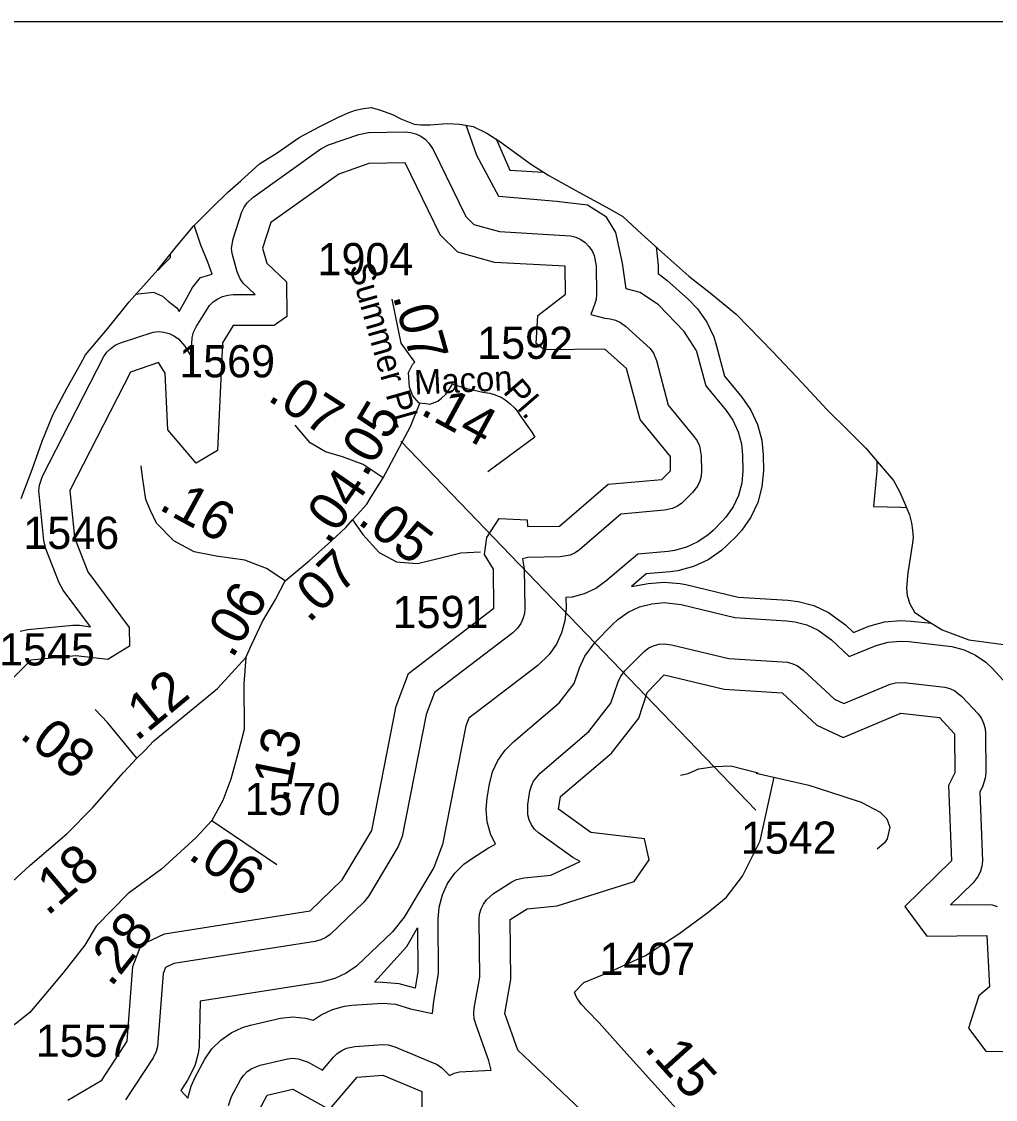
# Model space of a CAD drawing. Extents: x 2290615 to 2522933, y 819489 to 1012715.
# Drawn here: x 2324195 to 2327975, y 1003289 to 1007474 of the extents above; entities that cross this region are included whole.
import ezdxf

# ---------------------------------------------------------------- set-up
doc = ezdxf.new("R2010")
doc.units = 0
for name, color, linetype in [('Exist Boundary Political CountyLine', 7, 'Continuous'), ('Exist Hydrographic Buffer Line', 7, 'Continuous'), ('Exist Hydrographic Lake Shore', 7, 'Continuous'), ('Exist Road Non-System Type 51', 7, 'Continuous'), ('Exist Road Secondary Mileage Tenths English Label', 7, 'Continuous'), ('Exist Road Secondary Type 51 Attributed', 7, 'Continuous'), ('Exist Road Secondary Type 51 Label', 7, 'Continuous'), ('Exist Road Secondary Type 51 Number Label', 7, 'Continuous'), ('Map Preparation Inset Cut Line', 7, 'Continuous')]:
    doc.layers.add(name, color=color, linetype=linetype)

msp = doc.modelspace()

# ---------------------------------------------------------------- linework, layer by layer
at = {"layer": 'Exist Boundary Political CountyLine'}
msp.add_lwpolyline([(2324193.7, 1005622.4), (2324236.4, 1005734.8), (2324275.1, 1005845.1), (2324317.9, 1005949.5), (2324372.8, 1006052.2), (2324423.8, 1006144.6), (2324443.5, 1006180.8), (2324528.3, 1006281.8), (2324613.1, 1006386.7), (2324723.9, 1006509.8), (2324796.8, 1006600.6), (2324862, 1006679.2), (2324935.3, 1006752), (2324994.7, 1006810.7), (2325046, 1006855.3), (2325119.3, 1006921.9), (2325186.8, 1006964.7), (2325272.2, 1007023.7), (2325353.6, 1007066.5), (2325425.3, 1007103.3), (2325463.1, 1007119.6), (2325490.9, 1007130), (2325522.8, 1007136.3), (2325552.9, 1007140.6), (2325584.9, 1007130.9), (2325635.1, 1007113.5), (2325667.4, 1007095.9), (2325693.4, 1007086.1), (2325719.4, 1007076.4), (2325745.6, 1007072.7), (2325781.6, 1007073.2), (2325847.4, 1007077.9), (2325895.5, 1007076.3), (2325947.6, 1007066.8), (2326001.8, 1007041.4), (2326052.2, 1007008.1), (2326175.2, 1006919.3), (2326241.6, 1006876), (2326358.1, 1006811.4), (2326476.9, 1006746.7), (2326529.1, 1006717.2), (2326601.9, 1006650), (2326692.7, 1006569.1), (2326785.6, 1006486.1), (2326868.4, 1006420.9), (2326969.2, 1006338), (2327110.8, 1006191.5), (2327223.9, 1006072.9), (2327321.1, 1005967.9), (2327408.1, 1005882.8), (2327472.6, 1005817.7), (2327531.5, 1005748.3), (2327580, 1005692.8), (2327604.5, 1005647), (2327624.9, 1005599.2), (2327641.4, 1005559.5), (2327649.7, 1005527.6), (2327654.1, 1005499.6), (2327656.4, 1005471.7), (2327652.6, 1005441.7), (2327635.9, 1005333.5), (2327630.5, 1005275.5), (2327632.7, 1005245.4), (2327643.3, 1005213.6), (2327661.6, 1005181.7), (2327697.9, 1005156.2), (2327768.3, 1005112.9), (2327872.5, 1005074.2), (2328026.9, 1005053.7)], dxfattribs=at)
at = {"layer": 'Exist Hydrographic Buffer Line'}
for points in [[(2326814.4, 1006198.3), (2326766.8, 1006271.4), (2326667.3, 1006373.9), (2326596.2, 1006422.2), (2326542.1, 1006436.5), (2326527.9, 1006536.1), (2326502.3, 1006655.6), (2326465.3, 1006715.4), (2326391.4, 1006760.9), (2326272, 1006775.1), (2326047.3, 1006795), (2325962, 1006954.4), (2325921.2, 1007071.6)], [(2324189.7, 1005107.3), (2324219.2, 1005113.9), (2324394.1, 1005131), (2324419.6, 1005130.8), (2324462.2, 1005123.7), (2324356.2, 1005267.1), (2324341, 1005294.6), (2324288.9, 1005427.2), (2324281.2, 1005459.2), (2324262.7, 1005654), (2324264.5, 1005674.8), (2324276, 1005708.7), (2324514.7, 1006173.5), (2324526.6, 1006190.6), (2324541.4, 1006205.3), (2324558.8, 1006217.3), (2324579.5, 1006226.9), (2324706, 1006268.9), (2324726.7, 1006270.7), (2324747.4, 1006268.9), (2324767.7, 1006263.5), (2324786.6, 1006254.7), (2324804, 1006242.7), (2324828.4, 1006214.3), (2324853.7, 1006173.8), (2324857.6, 1006247.5), (2324862.9, 1006267.7), (2324873.1, 1006289), (2324924.6, 1006371.2), (2324939.4, 1006386), (2324956.8, 1006398), (2324975.7, 1006406.8), (2324996, 1006412.2), (2325016.7, 1006414.1), (2325101.8, 1006414), (2325055.6, 1006458.7), (2325043.7, 1006475.8), (2325032.5, 1006502.3), (2325012.4, 1006573.3), (2325010.7, 1006594.1), (2325016.5, 1006630.8), (2325049.9, 1006734.9), (2325058.7, 1006753.9), (2325070.6, 1006771), (2325093, 1006791.5), (2325356.9, 1006979.8), (2325387, 1006995.3), (2325503.9, 1007036.3), (2325541.4, 1007043.1), (2325684.7, 1007045.6), (2325705.4, 1007043.8), (2325725.7, 1007038.4), (2325744.6, 1007029.5), (2325762, 1007017.5), (2325776.6, 1007002.7), (2325792.6, 1006978.1), (2325919.5, 1006716.9), (2325950.5, 1006686.7), (2326050.5, 1006658.5), (2326326.5, 1006642.5), (2326346.6, 1006637.1), (2326365.7, 1006628.3), (2326382.9, 1006616.3), (2326397.7, 1006601.5), (2326409.8, 1006584.4), (2326418.4, 1006565.4), (2326425.8, 1006525.4), (2326426.6, 1006416.1), (2326425, 1006395.3), (2326419.4, 1006375.1), (2326405.5, 1006337.2), (2326459.6, 1006322.4), (2326480.5, 1006320.7), (2326500.6, 1006315.2), (2326519.7, 1006306.4), (2326539.8, 1006291.9), (2326635.8, 1006204.3), (2326647.7, 1006187.2), (2326659.8, 1006157.7), (2326705.1, 1005985.1), (2326806.2, 1005862.5), (2326817.6, 1005846.2), (2326826.5, 1005827.2), (2326833.6, 1005788.3), (2326834.7, 1005730.4), (2326833, 1005709.6), (2326827.5, 1005689.4)], [(2326036.9, 1007018.3), (2326090.1, 1006896.7), (2326221, 1006889.5)], [(2324828.6, 1006387.4), (2324858.9, 1006442), (2324889.2, 1006479.9), (2324934.6, 1006493.5), (2324918, 1006540.5), (2324891.2, 1006605.8), (2324865.2, 1006683.1)], [(2326659, 1006599.1), (2326665.7, 1006527.7), (2326665.9, 1006495.9), (2326699.9, 1006470.6), (2326784, 1006395.2), (2326819.5, 1006358.5), (2326855.4, 1006307.1), (2326882, 1006250.2), (2326891.9, 1006218.6), (2326923.7, 1006097.2), (2326991.1, 1006015.4), (2327025.6, 1005966.1), (2327052, 1005909.2), (2327068.2, 1005848.6), (2327073.8, 1005792.6), (2327074.8, 1005730.4), (2327069.2, 1005668), (2327053, 1005607.3), (2327026.4, 1005550.5), (2326990.5, 1005499), (2326970, 1005476.6), (2326936, 1005442.4), (2326912.2, 1005420.5), (2326860.7, 1005384.5), (2326803.9, 1005358), (2326743.2, 1005341.8), (2326712.5, 1005337.7), (2326619.6, 1005329.5), (2326563, 1005280.9), (2326627.2, 1005292.9), (2326689.7, 1005298.3), (2326752.2, 1005292.9), (2326774, 1005288.3), (2326976.2, 1005239.7)], [(2324724.5, 1006510.6), (2324726.7, 1006510.8), (2324740.9, 1006525.4), (2324773.9, 1006558.4), (2324772.8, 1006570.7)], [(2324636.8, 1006415.9), (2324707.4, 1006423.8), (2324742.2, 1006408.6), (2324764.9, 1006388.9), (2324798.3, 1006363.2), (2324807.4, 1006348), (2324828.6, 1006387.4)], [(2326814.4, 1006198.3), (2326851.1, 1006059.9), (2326929.8, 1005964.4), (2326956.3, 1005926.2), (2326976.8, 1005881.9), (2326989.5, 1005834.8), (2326993.8, 1005791.1), (2326994.8, 1005730.4), (2326990.5, 1005681.8), (2326977.8, 1005634.7), (2326957.3, 1005590.5), (2326929.2, 1005550.5), (2326913.2, 1005533), (2326879.2, 1005498.8), (2326860.7, 1005481.8), (2326820.7, 1005453.7), (2326776.4, 1005433.1), (2326729.3, 1005420.5), (2326705.5, 1005417.3), (2326587, 1005406.9), (2326463.7, 1005301.2), (2326423.7, 1005273.2), (2326379.5, 1005252.6), (2326332.3, 1005239.8), (2326308.3, 1005237.6), (2326308.7, 1005196.7), (2326304.4, 1005148), (2326291.7, 1005100.9), (2326271.2, 1005056.6), (2326243.3, 1005016.6), (2326199, 1004974.2), (2325931.2, 1004769.5), (2325919.9, 1004739.5), (2325829.5, 1004279.4), (2325795.1, 1004189.5), (2325680, 1003997.6), (2325634.5, 1003940.4), (2325495.7, 1003807.2), (2325455.7, 1003779.1), (2325411.6, 1003758.5), (2325359.3, 1003745), (2324888.3, 1003671.5), (2324884, 1003495.1), (2324880.5, 1003467.7)], [(2327515.3, 1005767.4), (2327514.8, 1005730.4), (2327502.5, 1005591.5), (2327607.7, 1005589.1), (2327629.8, 1005587.8)], [(2326827.5, 1005689.4), (2326818.7, 1005670.5), (2326799.8, 1005645.9), (2326758, 1005604.3), (2326740.8, 1005592.3), (2326721.7, 1005583.5), (2326691.1, 1005576.7), (2326521.8, 1005561.7), (2326361, 1005423.7), (2326343.8, 1005411.7), (2326324.7, 1005402.9), (2326285.5, 1005395.6), (2326160.5, 1005393.8), (2326139.5, 1005388.6), (2326146.7, 1005349.1), (2326148.8, 1005196.6), (2326146.9, 1005175.8), (2326141.4, 1005155.6), (2326132.8, 1005136.6), (2326120.7, 1005119.5), (2326101.8, 1005101.3), (2325797.7, 1004868.8), (2325765.5, 1004783.6), (2325672.4, 1004310.3), (2325657.7, 1004271.7), (2325542.8, 1004079.9), (2325523.4, 1004055.4), (2325392.9, 1003929.7)], [(2324880.5, 1003467.7), (2324867.8, 1003420.5), (2324839.9, 1003364.4), (2324814.1, 1003324.3), (2324840.9, 1003293.8), (2324853.9, 1003341), (2324869.2, 1003376.3), (2324906.4, 1003445.5), (2324934.2, 1003485.6), (2324968.7, 1003520.1), (2325008.7, 1003548.1), (2325053, 1003568.7), (2325083.5, 1003577.9), (2325200.2, 1003605.3), (2325248.8, 1003609.6), (2325297.2, 1003605.3), (2325327.5, 1003597.2), (2325357.7, 1003618.3), (2325402, 1003638.9), (2325449.3, 1003651.5), (2325476.8, 1003655), (2325576.7, 1003662.5), (2325597.8, 1003663.3), (2325646.2, 1003659), (2325705.2, 1003641.9), (2325790.7, 1003622.6), (2325795.1, 1003670.6), (2325813.5, 1003778), (2325811.7, 1003987.9), (2325816, 1004036.5), (2325828.7, 1004083.7), (2325849.2, 1004128), (2325877.3, 1004167.9), (2325911.7, 1004202.4), (2325941.1, 1004223.9), (2326007.1, 1004266.1), (2326034.3, 1004280.2), (2326015.7, 1004320.1), (2326003, 1004367.1), (2325998.7, 1004415.8), (2326002.2, 1004460.4), (2326011, 1004514), (2326023.7, 1004561), (2326044.2, 1004605.3), (2326072.3, 1004645.3), (2326105.1, 1004678.3), (2326281.4, 1004828.9), (2326340.3, 1004904.2), (2326360.8, 1004965.7), (2326381.3, 1005010), (2326422.3, 1005064.4), (2326488.3, 1005132.7), (2326509.7, 1005152.8), (2326549.6, 1005180.8), (2326593.9, 1005201.4), (2326641.3, 1005214.1), (2326689.7, 1005218.3), (2326755.3, 1005210.5), (2326964.3, 1005160.3), (2327164.8, 1005148.1), (2327196.2, 1005144.3), (2327243.5, 1005131.7), (2327287.8, 1005111.1), (2327338.5, 1005073.4), (2327408, 1005008.8), (2327512, 1005052.2), (2327559.3, 1005064.8), (2327607.7, 1005069), (2327639.1, 1005067.3), (2327806.2, 1005048), (2327853.6, 1005035.4), (2327897.7, 1005014.8), (2327937.8, 1004986.8), (2327962.5, 1004963.3), (2328031.4, 1004889.1)], [(2326976.2, 1005239.7), (2327169.5, 1005227.9), (2327210.3, 1005223), (2327271, 1005206.9), (2327327.8, 1005180.4), (2327393, 1005132), (2327424.8, 1005102.6), (2327484.5, 1005127.4), (2327545.2, 1005143.6), (2327607.7, 1005149.1), (2327647.7, 1005146.9), (2327727.7, 1005137.9)], [(2324998.4, 1003266), (2325010.7, 1003301.4), (2325044.8, 1003365.6), (2325056.9, 1003382.7), (2325071.4, 1003397.6), (2325088.9, 1003409.6), (2325120.8, 1003422.3), (2325228.1, 1003447.7), (2325248.8, 1003449.5), (2325269.5, 1003447.7), (2325307.2, 1003434.3), (2325363.2, 1003402.9), (2325406.3, 1003453.5), (2325420.4, 1003467.7), (2325437.9, 1003479.7), (2325456.7, 1003488.5), (2325488.7, 1003495.5), (2325597.8, 1003503.3), (2325618.5, 1003501.5), (2325643.7, 1003494.1), (2325808.8, 1003424.5), (2325826, 1003412.4), (2325840.8, 1003397.7), (2325855.7, 1003382.2), (2325874.8, 1003391), (2325895.1, 1003396.4), (2325919.7, 1003398.2), (2326018.6, 1003402.7), (2326008.7, 1003439.8), (2325957.9, 1003582.1), (2325952.5, 1003601.8), (2325950.7, 1003622.6), (2325952.5, 1003643.2), (2325973.9, 1003764.8), (2325971.8, 1003987.9), (2325973.4, 1004008.7), (2325979, 1004029), (2325987.8, 1004047.9), (2325999.7, 1004065), (2326027.2, 1004089.1), (2326097.7, 1004134), (2326116.8, 1004142.8), (2326146.1, 1004149.5), (2326249.4, 1004159.6), (2326363.7, 1004213.1), (2326335, 1004228.2), (2326201.5, 1004323.9), (2326186.7, 1004338.6), (2326174.8, 1004355.8), (2326166, 1004374.7), (2326160.5, 1004395), (2326160.3, 1004434.9), (2326168.5, 1004486.1), (2326174, 1004506.4), (2326182.8, 1004525.3), (2326208.8, 1004556.5), (2326397.5, 1004717.7), (2326483.2, 1004827.6), (2326511.1, 1004911), (2326519.7, 1004929.9), (2326537.5, 1004953.3), (2326612.6, 1005030.3), (2326629.8, 1005042.3), (2326648.7, 1005051.1), (2326669, 1005056.5), (2326689.7, 1005058.3), (2326717.8, 1005055), (2326940.5, 1005001.4), (2327168.5, 1004986.8), (2327188.8, 1004981.3), (2327207.7, 1004972.6), (2327229.6, 1004956.4), (2327351, 1004843.2), (2327386.7, 1004826.1), (2327566.7, 1004901.8), (2327587, 1004907.3), (2327621, 1004908.4), (2327778.5, 1004890.4), (2327798.8, 1004885), (2327817.7, 1004876.2), (2327845.6, 1004854.1), (2327908.7, 1004786.2), (2327920.8, 1004769), (2327929.4, 1004750.2), (2327935, 1004729.9), (2327936.8, 1004709.9), (2327937.8, 1004558.1), (2327936, 1004537.2), (2327926, 1004506.4), (2327914.7, 1004482.8), (2327924.7, 1004216.1), (2327923.1, 1004195.3), (2327917.5, 1004175.1), (2327908.7, 1004156.1), (2327889, 1004130.6), (2327801.5, 1004044.5), (2327941.7, 1004046.3), (2327962.5, 1004044.5), (2327982.8, 1004039.1)], [(2325722.5, 1003721), (2325660.3, 1003737.8), (2325597.8, 1003743.3), (2325565, 1003745), (2325690.1, 1003882.9), (2325732.1, 1003956.3), (2325733.5, 1003784.6), (2325722.5, 1003721)], [(2325392.9, 1003929.7), (2325375.7, 1003917.7), (2325356.9, 1003908.9), (2325334.5, 1003903), (2324786.6, 1003816.7), (2324754, 1003801.3), (2324745, 1003778.9), (2324723, 1003495.5), (2324717.5, 1003475.2), (2324705.6, 1003451.2), (2324598.8, 1003287.4)]]:
    msp.add_lwpolyline(points, dxfattribs=at)
at = {"layer": 'Exist Hydrographic Lake Shore'}
for points in [[(2324374.9, 1003286.7), (2324506.7, 1003364.5), (2324604.7, 1003516.3), (2324626.7, 1003806.1), (2324659.7, 1003889.6), (2324750.7, 1003932.6), (2325315.8, 1004021.6), (2325439.7, 1004141.6), (2325554.7, 1004333.4), (2325649.7, 1004816.6), (2325697.7, 1004943.3), (2326028.8, 1005196.6), (2326026.8, 1005347.6), (2325992.7, 1005405.2), (2326000.7, 1005471.1), (2326049.7, 1005545.5), (2326157.8, 1005540), (2326158.8, 1005513.8), (2326283.7, 1005515.6), (2326472.8, 1005677.8), (2326680.7, 1005696.3), (2326714.7, 1005730.4), (2326713.7, 1005786.1), (2326595.8, 1005929.1), (2326543.7, 1006127.1), (2326459.6, 1006202.5), (2326225.7, 1006199.3), (2326192.6, 1006224.3), (2326199.6, 1006332.9), (2326306.7, 1006416.1), (2326305.6, 1006524.3), (2326030.7, 1006539.4), (2325888.8, 1006579.5), (2325820.7, 1006645.6), (2325684.7, 1006925.6), (2325543.7, 1006923.1), (2325426.8, 1006882.1), (2325162.7, 1006693.9), (2325130.7, 1006594.1), (2325147.7, 1006535.8), (2325223.8, 1006463.3), (2325224.8, 1006328.8), (2325175.8, 1006293.9), (2325016.7, 1006294.1), (2324975.7, 1006226.7), (2324955.8, 1005809), (2324872.7, 1005759.6), (2324762.6, 1005889.7), (2324752.8, 1006109.1), (2324726.7, 1006150.8), (2324618.7, 1006113.5), (2324382.7, 1005654), (2324400.7, 1005470.9), (2324452.8, 1005338.4), (2324612.7, 1005121.8), (2324613.7, 1005049.7), (2324530.7, 1004997.1), (2324405.8, 1005011.5), (2324230.7, 1004994.5), (2324156.7, 1004919.2)], [(2326390.7, 1003225.6), (2326121.7, 1003480.3), (2326070.8, 1003622.6), (2326093.8, 1003755.1), (2326091.8, 1003987.9), (2326157.8, 1004030), (2326273.8, 1004041.4), (2326572.8, 1004135.8), (2326630.8, 1004220.2), (2326612.8, 1004301.6), (2326404.7, 1004325.8), (2326278.8, 1004415.8), (2326286.8, 1004465.3), (2326484.8, 1004634.3), (2326590.7, 1004770.2), (2326623.7, 1004869.9), (2326689.7, 1004938.3), (2326922.8, 1004882.2), (2327147.8, 1004868.6), (2327282.7, 1004742.8), (2327383.8, 1004694.4), (2327607.7, 1004789), (2327757.8, 1004772.2), (2327816.7, 1004709.1), (2327817.7, 1004558.1), (2327793.7, 1004507.8), (2327804.8, 1004216.1), (2327623.7, 1004038), (2327708.8, 1003923.3), (2327941.7, 1003926.3), (2327951.8, 1003726.6), (2327910.8, 1003692.1), (2327870.8, 1003565.6), (2327937.8, 1003476.6), (2328004.7, 1003475.9)], [(2325116.7, 1003245.2), (2325148.7, 1003305.6), (2325248.8, 1003329.5), (2325390.7, 1003250), (2325497.7, 1003375.8), (2325597.8, 1003383.3), (2325748.7, 1003320.6), (2325750.8, 1003176.1)]]:
    msp.add_lwpolyline(points, dxfattribs=at)
at = {"layer": 'Exist Road Non-System Type 51'}
for points in [[(2325681, 1005374.3), (2325731.5, 1005369.8), (2325817.5, 1005391.3), (2325900.7, 1005411.4), (2325976.6, 1005415.7)], [(2326752.6, 1004548), (2326782.4, 1004554.5), (2326824.2, 1004572.8), (2326886.1, 1004581.6), (2326948, 1004584.3), (2327054.4, 1004557.3)], [(2326341.7, 1003706), (2326377.9, 1003743.1), (2326479, 1003785), (2326616.5, 1003848.4), (2326746.9, 1003932.5), (2326858.8, 1004015.8), (2326930.5, 1004073.2), (2326993.6, 1004156.4), (2327062.8, 1004293.6), (2327095.1, 1004440.6), (2327116.1, 1004540.5)], [(2327046.3, 1004556.5), (2327251.5, 1004509.4), (2327331.1, 1004483.8), (2327453.8, 1004443.3), (2327528.3, 1004404.4), (2327553.5, 1004378.5), (2327565.6, 1004347), (2327554.9, 1004301.6), (2327545.4, 1004285.5), (2327516.8, 1004260.8)]]:
    msp.add_lwpolyline(points, dxfattribs=at)
at = {"layer": 'Exist Road Secondary Type 51 Attributed'}
msp.add_line((2324934.2, 1004371.9), (2325186.6, 1004201.4), dxfattribs=at)
for points in [[(2325737, 1005994.1), (2325713.7, 1006020.9), (2325701.4, 1006054.7), (2325697.6, 1006111.5), (2325712.9, 1006143), (2325721.4, 1006151.5), (2325669.1, 1006226), (2325633.8, 1006395.8)], [(2325737, 1005994.1), (2325763.9, 1005990.9), (2325779.4, 1005989), (2325810.5, 1006000.9), (2325825.1, 1006011.6), (2325842, 1006028.2), (2325852.8, 1006041.6), (2325867.4, 1006067), (2325923.4, 1006050.1), (2325985.4, 1006034.9), (2326013.5, 1006031.2), (2326033.7, 1006025.1), (2326045.2, 1006019.4), (2326056.3, 1006015.3), (2326072.7, 1006005.6), (2326091, 1005990.9), (2326109.4, 1005973.8), (2326119.9, 1005960.8), (2326129.8, 1005945.8), (2326176.5, 1005880.4), (2326187.7, 1005861.2), (2326005, 1005726.1)], [(2325598.5, 1005702.8), (2325704.6, 1005901.7), (2325742.9, 1005995.5)], [(2325598.5, 1005702.8), (2325521.4, 1005755), (2325441.2, 1005783.7), (2325375.2, 1005803.8), (2325315, 1005838.2), (2325257.7, 1005907.1)], [(2325218.9, 1005303.1), (2325146.5, 1005351.2), (2325062, 1005382.7), (2324950.1, 1005398.5), (2324865.6, 1005415.7), (2324786.7, 1005458.8), (2324719.3, 1005526.2), (2324694.9, 1005578.3), (2324678, 1005618.3), (2324664.8, 1005707), (2324659.6, 1005749.7)], [(2325479.6, 1005539.2), (2325497.8, 1005559.2), (2325535.1, 1005600.8), (2325552.3, 1005629.5), (2325598.5, 1005702.8)], [(2325218.9, 1005303.1), (2325311.4, 1005379.9), (2325398.9, 1005458.8), (2325453.4, 1005510.4), (2325479.6, 1005539.2)], [(2325479.6, 1005539.2), (2325519.3, 1005483.1), (2325583.8, 1005412.9), (2325651.2, 1005377), (2325681, 1005374.3)], [(2325066.1, 1005004.7), (2325090.3, 1005059.2), (2325130.5, 1005145.3), (2325180.7, 1005230), (2325218.9, 1005303.1)], [(2324642.7, 1004614.1), (2324674.2, 1004644.1), (2324708.9, 1004681.6), (2324955.6, 1004885.4), (2325066.1, 1005004.7)], [(2325066.1, 1005004.7), (2325058.6, 1004903.6), (2325059.9, 1004726.3), (2325036.8, 1004641.8), (2325007.6, 1004532.7), (2324976.1, 1004449.7), (2324934.2, 1004371.9)], [(2324642.7, 1004614.1), (2324529, 1004752.4), (2324480.6, 1004803.1)], [(2323948.3, 1003878.1), (2323972.1, 1003912.3), (2324017.3, 1003980.8), (2324090.2, 1004071.7), (2324228.8, 1004199), (2324371.5, 1004320.6), (2324470.4, 1004421.5), (2324591, 1004558.8), (2324642.7, 1004614.1)], [(2324934.2, 1004371.9), (2324872.4, 1004307), (2324738.6, 1004183.1), (2324608.9, 1004089.5), (2324485.2, 1003962.7), (2324441.4, 1003888.7), (2324356.9, 1003781.6), (2324227.1, 1003627.6), (2324171, 1003581.5), (2324126.4, 1003553.9), (2324050.3, 1003528.5), (2323978.9, 1003523.9), (2323930, 1003562.7), (2323898.4, 1003612.4)], [(2326864.1, 1003112.6), (2326678.5, 1003319.5), (2326521.6, 1003493), (2326437.5, 1003586.8), (2326392, 1003633.7), (2326368.6, 1003658.5), (2326353.4, 1003680.6), (2326348.4, 1003688.8), (2326341.7, 1003706)]]:
    msp.add_lwpolyline(points, dxfattribs=at)
at = {"layer": 'Exist Road Secondary Type 51 Number Label'}
msp.add_line((2325667.7, 1005844.9), (2327045.6, 1004412.5), dxfattribs=at)
at = {"layer": 'Map Preparation Inset Cut Line'}
msp.add_lwpolyline([(2356768.7, 983323.8), (2328294.4, 983323.8), (2321803.3, 997760.3), (2321797.8, 1007474.2), (2338139.7, 1007474.2), (2356768.7, 1000715)], close=True, dxfattribs=at)

# ---------------------------------------------------------------- texts
at = {"layer": 'Exist Road Secondary Mileage Tenths English Label'}
for s, rotation, p in [('.07', 285.7719, (2325635.4, 1006408.2)), ('.07', 327.1087, (2325145.1, 1006006.7)), ('.14', 331.3729, (2325738.1, 1005952.5)), ('.05', 59.4379, (2325532, 1005700.2)), ('.04', 55.3662, (2325385.8, 1005438.9)), ('.16', 331.3729, (2324723, 1005582.7)), ('.05', 322.7231, (2325494.7, 1005528.7)), ('.07', 43.4713, (2325310.4, 1005136.1)), ('.06', 59.3398, (2325013.6, 1004997.8)), ('.12', 39.5615, (2324641.8, 1004676.7)), ('.08', 322.1862, (2324182.9, 1004696.8)), ('.13', 78.6976, (2325228.6, 1004442.6)), ('.06', 325.9541, (2324836.7, 1004227)), ('.18', 40.435, (2324295.4, 1003998.8)), ('.28', 51.7549, (2324542.4, 1003722.1)), ('.15', 312.1409, (2326607.5, 1003487.1))]:
    msp.add_text(s, height=150, rotation=rotation, dxfattribs=at).set_placement(p)
at = {"layer": 'Exist Road Secondary Type 51 Label'}
for s, rotation, p in [('Summer Pl.', 285.9079, (2325466.5, 1006522.5)), ('Macon', 2.8085, (2325721.5, 1006025.6)), ('Pl.', 310.8585, (2326060.8, 1006035.8))]:
    msp.add_text(s, height=95, rotation=rotation, dxfattribs=at).set_placement(p)
at = {"layer": 'Exist Road Secondary Type 51 Number Label'}
for s, p in [('1904', (2325344, 1006489.4)), ('1592', (2325963.8, 1006164.7)), ('1569', (2324807.2, 1006092.9)), ('1546', (2324202.1, 1005426.7)), ('1591', (2325635.5, 1005119.5)), ('1545', (2324108.3, 1004974.3)), ('1570', (2325061.3, 1004393.4)), ('1542', (2326987.2, 1004243.4)), ('1407', (2326438.6, 1003773)), ('1557', (2324250.1, 1003455))]:
    msp.add_text(s, height=125, dxfattribs=at).set_placement(p)

doc.saveas('drawing.dxf')
